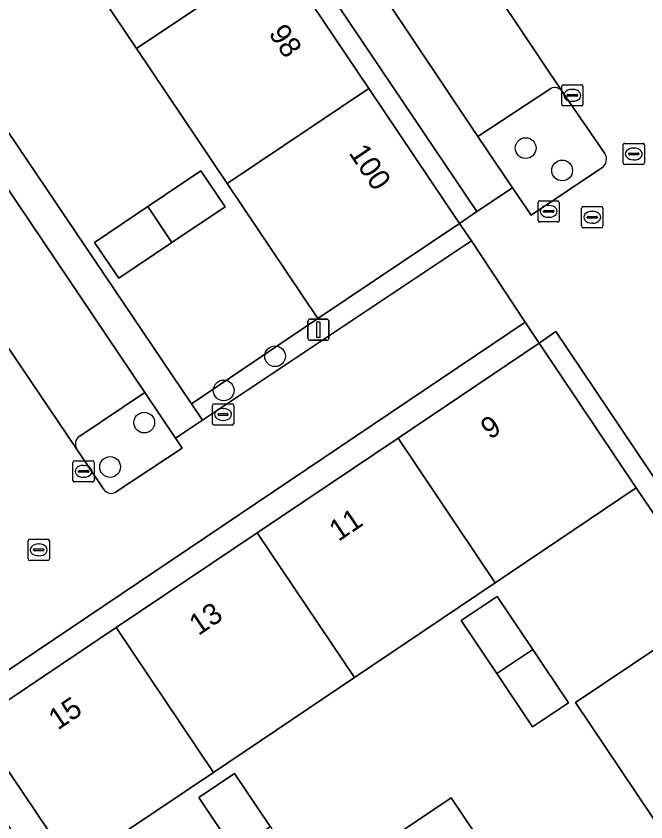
# Model space of a CAD drawing. Extents: x 158793 to 159888, y 384317 to 385256.
# Drawn here: x 159163.32 to 159193.03, y 384676.36 to 384714.36 of the extents above; entities that cross this region are included whole.
import ezdxf

# ---------------------------------------------------------------- set-up
doc = ezdxf.new("R2010")
doc.units = 0
for name, color, linetype in [('IMGEO_Boom', 7, 'Continuous'), ('IMGEO_Erf', 7, 'Continuous'), ('IMGEO_Groenvoorziening', 7, 'Continuous'), ('IMGEO_Kolk', 7, 'Continuous'), ('IMGEO_Lichtmast', 7, 'Continuous'), ('IMGEO_Pand', 7, 'Continuous'), ('IMGEO_Pand_nummerreeks', 7, 'Continuous'), ('IMGEO_Parkeervlak_open', 7, 'Continuous'), ('IMGEO_Rijbaan_lokaal_open', 7, 'Continuous'), ('IMGEO_Rioolput', 7, 'Continuous'), ('IMGEO_Voetpad_open', 7, 'Continuous')]:
    doc.layers.add(name, color=color, linetype=linetype)

msp = doc.modelspace()

# ---------------------------------------------------------------- linework, layer by layer
at = {"layer": 'IMGEO_Boom'}
for centre in [(159187.362, 384708.132), (159189.081, 384707.078), (159175.538, 384698.317), (159173.114, 384696.707), (159169.366, 384695.189), (159167.756, 384693.097)]:
    msp.add_circle(centre, 0.489, dxfattribs=at)
at = {"layer": 'IMGEO_Erf'}
for points in [[(159164.723, 384719.197), (159164.251, 384719.9), (159163.672, 384719.511), (159164.815, 384717.819), (159162.313, 384716.128), (159159.812, 384714.438), (159158.667, 384716.129), (159161.17, 384717.82), (159161.785, 384718.235), (159157.975, 384723.906), (159160.445, 384725.565), (159167.127, 384730.05), (159166.346, 384731.204), (159163.323, 384735.672), (159156.667, 384731.204), (159150.027, 384726.748), (159143.387, 384722.291), (159136.749, 384717.836), (159140.81, 384711.835), (159154.677, 384721.14), (159171.594, 384696.072), (159177.554, 384700.097), (159173.277, 384706.463), (159169, 384712.83)], [(159169.534, 384705.373), (159172.043, 384707.06), (159173.182, 384705.366), (159170.673, 384703.679), (159168.174, 384701.998), (159167.025, 384703.685)], [(159193.99, 384675.621), (159189.711, 384681.984), (159196.396, 384686.477), (159192.579, 384692.111), (159185.929, 384687.638), (159179.282, 384683.167), (159172.635, 384678.697), (159166.005, 384674.237), (159170.09, 384668.243), (159183.846, 384677.493), (159200.696, 384652.438), (159206.826, 384656.531), (159202.548, 384662.893), (159198.269, 384669.257)], [(159187.69, 384680.84), (159186.007, 384683.351), (159184.324, 384685.861), (159186.018, 384686.997), (159187.701, 384684.486), (159189.384, 384681.976)], [(159176.993, 384673.63), (159175.3, 384672.493), (159173.617, 384675.003), (159171.935, 384677.512), (159173.629, 384678.648), (159175.311, 384676.139)]]:
    msp.add_lwpolyline(points, close=True, dxfattribs=at)
at = {"layer": 'IMGEO_Groenvoorziening'}
for points in [[(159188.546, 384710.943), (159185.102, 384708.673), (159186.737, 384706.266), (159187.621, 384704.965), (159190.961, 384707.208)], [(159191.102, 384707.878), (159189.084, 384710.807)], [(159170.84, 384694.46), (159169.398, 384696.609), (159166.326, 384694.555)], [(159168.011, 384691.91), (159171.159, 384693.985), (159170.84, 384694.46)], [(159166.169, 384693.96), (159167.457, 384692.036)]]:
    msp.add_lwpolyline(points, dxfattribs=at)
msp.add_lwpolyline([(159184.232, 384704.582), (159177.554, 384700.097), (159171.594, 384696.072), (159172.11, 384695.307), (159184.8, 384703.767)], close=True, dxfattribs=at)
for centre, radius, start, end in [((159188.735, 384710.558), 0.429, 35.4701, 116.1569), ((159190.676, 384707.618), 0.499, 304.7906, 31.4407), ((159166.57, 384694.172), 0.454, 122.5654, 207.8716), ((159167.802, 384692.272), 0.418, 214.3318, 300.0418)]:
    msp.add_arc(centre, radius, start, end, dxfattribs=at)
at = {"layer": 'IMGEO_Kolk'}
for p, q in [((159189.061, 384710.194), (159189.061, 384711.046)), ((159189.136, 384711.12), (159189.988, 384711.12)), ((159189.549, 384710.9), (159189.574, 384710.9)), ((159190.062, 384711.046), (159190.062, 384710.194)), ((159189.32, 384710.614), (159189.32, 384710.626)), ((159189.758, 384710.577), (159189.36, 384710.577)), ((159189.363, 384710.663), (159189.761, 384710.663)), ((159189.804, 384710.626), (159189.804, 384710.614)), ((159189.988, 384710.12), (159189.136, 384710.12)), ((159189.572, 384710.34), (159189.547, 384710.34)), ((159172.586, 384695.147), (159172.586, 384695.999)), ((159172.661, 384696.073), (159173.513, 384696.073)), ((159173.587, 384695.999), (159173.587, 384695.147)), ((159172.888, 384695.616), (159173.286, 384695.616)), ((159173.074, 384695.853), (159173.099, 384695.853)), ((159172.845, 384695.567), (159172.845, 384695.579)), ((159173.283, 384695.53), (159172.885, 384695.53)), ((159173.097, 384695.293), (159173.072, 384695.293)), ((159173.329, 384695.579), (159173.329, 384695.567)), ((159173.513, 384695.073), (159172.661, 384695.073)), ((159166.079, 384693.389), (159166.931, 384693.389)), ((159166.004, 384692.463), (159166.004, 384693.315)), ((159166.492, 384693.169), (159166.517, 384693.169)), ((159167.005, 384693.315), (159167.005, 384692.463)), ((159166.263, 384692.883), (159166.263, 384692.895)), ((159166.701, 384692.846), (159166.303, 384692.846)), ((159166.306, 384692.932), (159166.704, 384692.932)), ((159166.515, 384692.609), (159166.49, 384692.609)), ((159166.747, 384692.895), (159166.747, 384692.883)), ((159166.931, 384692.389), (159166.079, 384692.389))]:
    msp.add_line(p, q, dxfattribs=at)
for points in [[(159189.061, 384710.194), (159189.061, 384711.046)], [(159189.136, 384711.12), (159189.988, 384711.12)], [(159190.062, 384711.046), (159190.062, 384710.194)], [(159189.988, 384710.12), (159189.136, 384710.12)], [(159172.586, 384695.147), (159172.586, 384695.999)], [(159172.661, 384696.073), (159173.513, 384696.073)], [(159173.587, 384695.999), (159173.587, 384695.147)], [(159173.513, 384695.073), (159172.661, 384695.073)], [(159166.079, 384693.389), (159166.931, 384693.389)], [(159166.004, 384692.463), (159166.004, 384693.315)], [(159167.005, 384693.315), (159167.005, 384692.463)], [(159166.931, 384692.389), (159166.079, 384692.389)]]:
    msp.add_lwpolyline(points, dxfattribs=at)
for centre, radius, start, end in [((159189.138, 384711.044), 0.0765, 91.552, 178.448), ((159189.138, 384711.044), 0.0765, 91.552, 178.448), ((159189.986, 384711.044), 0.0765, 1.552, 88.448), ((159189.986, 384711.044), 0.0765, 1.552, 88.448), ((159189.36, 384710.623), 0.0403, 85.8775, 175.7526), ((159189.357, 384710.613), 0.0366, 178.938, 274.7102), ((159189.761, 384710.62), 0.043, 264.8664, 352.4533), ((159189.765, 384710.625), 0.0386, 1.7309, 96.639), ((159189.138, 384710.196), 0.0765, 181.552, 268.448), ((159189.138, 384710.196), 0.0765, 181.552, 268.448), ((159189.986, 384710.196), 0.0765, 271.552, 358.448), ((159189.986, 384710.196), 0.0765, 271.552, 358.448), ((159172.663, 384695.997), 0.0765, 91.552, 178.448), ((159172.663, 384695.997), 0.0765, 91.552, 178.448), ((159173.511, 384695.997), 0.0765, 1.552, 88.448), ((159173.511, 384695.997), 0.0765, 1.552, 88.448), ((159172.885, 384695.576), 0.0403, 85.8775, 175.7526), ((159173.29, 384695.578), 0.0386, 1.7309, 96.639), ((159172.882, 384695.566), 0.0366, 178.938, 274.7102), ((159173.286, 384695.573), 0.043, 264.8664, 352.4533), ((159172.663, 384695.149), 0.0765, 181.552, 268.448), ((159172.663, 384695.149), 0.0765, 181.552, 268.448), ((159173.511, 384695.149), 0.0765, 271.552, 358.448), ((159173.511, 384695.149), 0.0765, 271.552, 358.448), ((159166.081, 384693.313), 0.0765, 91.552, 178.448), ((159166.081, 384693.313), 0.0765, 91.552, 178.448), ((159166.929, 384693.313), 0.0765, 1.552, 88.448), ((159166.929, 384693.313), 0.0765, 1.552, 88.448), ((159166.303, 384692.892), 0.0403, 85.8775, 175.7526), ((159166.3, 384692.882), 0.0366, 178.938, 274.7102), ((159166.704, 384692.889), 0.043, 264.8664, 352.4533), ((159166.708, 384692.894), 0.0386, 1.7309, 96.639), ((159166.081, 384692.465), 0.0765, 181.552, 268.448), ((159166.081, 384692.465), 0.0765, 181.552, 268.448), ((159166.929, 384692.465), 0.0765, 271.552, 358.448), ((159166.929, 384692.465), 0.0765, 271.552, 358.448)]:
    msp.add_arc(centre, radius, start, end, dxfattribs=at)
for centre, major_axis, ratio, start_param, end_param in [((159189.548, 384710.62), (-0.387, 0.002), 0.722429, 4.712389, 7.853982), ((159189.573, 384710.62), (-0.39, 0.002), 0.717154, 1.570796, 4.712389), ((159173.073, 384695.573), (-0.387, 0.002), 0.722429, 4.712389, 7.853982), ((159173.098, 384695.573), (-0.39, 0.002), 0.717154, 1.570796, 4.712389), ((159166.491, 384692.889), (-0.387, 0.002), 0.722429, 4.712389, 7.853982), ((159166.516, 384692.889), (-0.39, 0.002), 0.717154, 1.570796, 4.712389)]:
    msp.add_ellipse(centre, major_axis=major_axis, ratio=ratio, start_param=start_param, end_param=end_param, dxfattribs=at)
at = {"layer": 'IMGEO_Lichtmast'}
for p, q in [((159177.088, 384699.17), (159177.088, 384699.97)), ((159177.088, 384699.97), (159177.088, 384699.17)), ((159177.188, 384700.07), (159177.978, 384700.07)), ((159177.978, 384700.07), (159177.188, 384700.07)), ((159178.078, 384699.97), (159178.078, 384699.17)), ((159178.078, 384699.17), (159178.078, 384699.97)), ((159177.978, 384699.07), (159177.188, 384699.07)), ((159177.188, 384699.07), (159177.978, 384699.07))]:
    msp.add_line(p, q, dxfattribs=at)
msp.add_lwpolyline([(159177.508, 384699.945), (159177.658, 384699.945), (159177.658, 384699.195), (159177.508, 384699.195), (159177.508, 384699.945)], dxfattribs=at)
for centre, start, end in [((159177.188, 384699.97), 90, 180), ((159177.188, 384699.97), 90, 180), ((159177.978, 384699.97), 0, 90), ((159177.978, 384699.97), 360, 90), ((159177.188, 384699.17), 180, 270), ((159177.188, 384699.17), 180, 270), ((159177.978, 384699.17), 270, 0), ((159177.978, 384699.17), 270, 0)]:
    msp.add_arc(centre, 0.1, start, end, dxfattribs=at)
at = {"layer": 'IMGEO_Pand'}
for points in [[(159171.403, 384723.683), (159164.723, 384719.197), (159169, 384712.83), (159175.68, 384717.316)], [(159175.68, 384717.316), (159169, 384712.83), (159173.277, 384706.463), (159179.956, 384710.949)], [(159179.956, 384710.949), (159173.277, 384706.463), (159177.554, 384700.097), (159184.232, 384704.582)], [(159172.043, 384707.06), (159169.534, 384705.373), (159170.673, 384703.679), (159173.182, 384705.366)], [(159170.673, 384703.679), (159169.534, 384705.373), (159167.025, 384703.685), (159168.174, 384701.998)], [(159187.994, 384698.93), (159181.345, 384694.463), (159185.929, 384687.638), (159192.579, 384692.111)], [(159181.345, 384694.463), (159174.695, 384689.996), (159179.282, 384683.167), (159185.929, 384687.638)], [(159174.695, 384689.996), (159168.046, 384685.528), (159172.635, 384678.697), (159179.282, 384683.167)], [(159186.018, 384686.997), (159184.324, 384685.861), (159186.007, 384683.351), (159187.701, 384684.486)], [(159196.396, 384686.477), (159189.711, 384681.984), (159193.99, 384675.621), (159200.673, 384680.112)], [(159168.046, 384685.528), (159161.396, 384681.061), (159166.005, 384674.237), (159172.635, 384678.697)], [(159187.701, 384684.486), (159186.007, 384683.351), (159187.69, 384680.84), (159189.384, 384681.976)], [(159173.629, 384678.648), (159171.935, 384677.512), (159173.617, 384675.003), (159175.311, 384676.139)]]:
    msp.add_lwpolyline(points, close=True, dxfattribs=at)
at = {"layer": 'IMGEO_Parkeervlak_open'}
for points in [[(159189.084, 384710.807), (159184.227, 384718.063)], [(159184.054, 384717.448), (159180.723, 384715.249), (159185.102, 384708.673), (159188.546, 384710.943)], [(159166.326, 384694.555), (159169.398, 384696.609), (159162.175, 384707.317)], [(159158.476, 384705.314), (159166.169, 384693.96)]]:
    msp.add_lwpolyline(points, dxfattribs=at)
for centre, radius, start, end in [((159188.735, 384710.558), 0.429, 35.4701, 116.1569), ((159166.57, 384694.172), 0.454, 122.5654, 207.8716)]:
    msp.add_arc(centre, radius, start, end, dxfattribs=at)
at = {"layer": 'IMGEO_Rijbaan_lokaal_open'}
for points in [[(159164.738, 384747.122), (159168.34, 384741.735), (159173.167, 384734.521), (159173.211, 384734.455), (159173.626, 384733.858), (159178.511, 384726.564), (159178.931, 384725.933), (159183.819, 384718.67), (159184.227, 384718.063), (159189.084, 384710.807), (159191.102, 384707.878)], [(159190.961, 384707.208), (159187.621, 384704.965), (159186.737, 384706.266), (159185.062, 384705.14), (159184.232, 384704.582), (159184.8, 384703.767), (159187.338, 384699.918), (159187.994, 384698.93), (159188.783, 384699.493), (159214.301, 384661.55)], [(159167.457, 384692.036), (159166.169, 384693.96), (159158.476, 384705.314)], [(159161.494, 384687.533), (159158.406, 384685.425), (159158.127, 384685.847), (159156.889, 384685.009), (159149.027, 384679.686), (159147.747, 384678.819), (159144.25, 384676.451), (159143.234, 384675.735), (159145.743, 384671.966), (159146.794, 384672.665), (159150.917, 384675.437), (159152.18, 384676.285), (159159.55, 384681.239), (159187.338, 384699.918), (159184.8, 384703.767), (159172.11, 384695.307), (159170.84, 384694.46), (159171.159, 384693.985), (159168.011, 384691.91)]]:
    msp.add_lwpolyline(points, dxfattribs=at)
for centre, radius, start, end in [((159190.676, 384707.618), 0.499, 304.7906, 31.4407), ((159167.802, 384692.272), 0.418, 214.3318, 300.0418)]:
    msp.add_arc(centre, radius, start, end, dxfattribs=at)
at = {"layer": 'IMGEO_Rioolput'}
for p, q in [((159191.96, 384707.432), (159191.96, 384708.284)), ((159192.035, 384708.358), (159192.887, 384708.358)), ((159192.961, 384708.284), (159192.961, 384707.432)), ((159192.219, 384707.852), (159192.219, 384707.864)), ((159192.657, 384707.815), (159192.259, 384707.815)), ((159192.262, 384707.901), (159192.66, 384707.901)), ((159192.448, 384708.138), (159192.473, 384708.138)), ((159192.703, 384707.864), (159192.703, 384707.852)), ((159192.471, 384707.578), (159192.446, 384707.578)), ((159192.887, 384707.358), (159192.035, 384707.358)), ((159187.944, 384704.723), (159187.944, 384705.575)), ((159188.019, 384705.649), (159188.871, 384705.649)), ((159188.945, 384705.575), (159188.945, 384704.723)), ((159188.203, 384705.143), (159188.203, 384705.155)), ((159188.641, 384705.106), (159188.243, 384705.106)), ((159188.246, 384705.192), (159188.644, 384705.192)), ((159188.432, 384705.429), (159188.457, 384705.429)), ((159188.687, 384705.155), (159188.687, 384705.143)), ((159190.002, 384704.446), (159190.002, 384705.298)), ((159190.077, 384705.372), (159190.929, 384705.372)), ((159190.49, 384705.152), (159190.515, 384705.152)), ((159191.003, 384705.298), (159191.003, 384704.446)), ((159188.455, 384704.869), (159188.43, 384704.869)), ((159190.261, 384704.866), (159190.261, 384704.878)), ((159190.699, 384704.829), (159190.301, 384704.829)), ((159190.304, 384704.915), (159190.702, 384704.915)), ((159190.745, 384704.878), (159190.745, 384704.866)), ((159188.871, 384704.649), (159188.019, 384704.649)), ((159190.929, 384704.372), (159190.077, 384704.372)), ((159190.513, 384704.592), (159190.488, 384704.592)), ((159163.889, 384688.762), (159163.889, 384689.614)), ((159163.964, 384689.688), (159164.816, 384689.688)), ((159164.89, 384689.614), (159164.89, 384688.762)), ((159164.148, 384689.182), (159164.148, 384689.194)), ((159164.586, 384689.145), (159164.188, 384689.145)), ((159164.191, 384689.231), (159164.589, 384689.231)), ((159164.377, 384689.468), (159164.402, 384689.468)), ((159164.632, 384689.194), (159164.632, 384689.182)), ((159164.4, 384688.908), (159164.375, 384688.908)), ((159164.816, 384688.688), (159163.964, 384688.688))]:
    msp.add_line(p, q, dxfattribs=at)
for points in [[(159191.96, 384707.432), (159191.96, 384708.284)], [(159192.035, 384708.358), (159192.887, 384708.358)], [(159192.961, 384708.284), (159192.961, 384707.432)], [(159192.887, 384707.358), (159192.035, 384707.358)], [(159187.944, 384704.723), (159187.944, 384705.575)], [(159188.019, 384705.649), (159188.871, 384705.649)], [(159188.945, 384705.575), (159188.945, 384704.723)], [(159190.002, 384704.446), (159190.002, 384705.298)], [(159190.077, 384705.372), (159190.929, 384705.372)], [(159191.003, 384705.298), (159191.003, 384704.446)], [(159188.871, 384704.649), (159188.019, 384704.649)], [(159190.929, 384704.372), (159190.077, 384704.372)], [(159163.889, 384688.762), (159163.889, 384689.614)], [(159163.964, 384689.688), (159164.816, 384689.688)], [(159164.89, 384689.614), (159164.89, 384688.762)], [(159164.816, 384688.688), (159163.964, 384688.688)]]:
    msp.add_lwpolyline(points, dxfattribs=at)
for centre, radius, start, end in [((159192.037, 384708.282), 0.0765, 91.552, 178.448), ((159192.037, 384708.282), 0.0765, 91.552, 178.448), ((159192.885, 384708.282), 0.0765, 1.552, 88.448), ((159192.885, 384708.282), 0.0765, 1.552, 88.448), ((159192.259, 384707.861), 0.0403, 85.8775, 175.7526), ((159192.256, 384707.851), 0.0366, 178.938, 274.7102), ((159192.66, 384707.858), 0.043, 264.8664, 352.4533), ((159192.664, 384707.863), 0.0386, 1.7309, 96.639), ((159192.037, 384707.434), 0.0765, 181.552, 268.448), ((159192.037, 384707.434), 0.0765, 181.552, 268.448), ((159192.885, 384707.434), 0.0765, 271.552, 358.448), ((159192.885, 384707.434), 0.0765, 271.552, 358.448), ((159188.021, 384705.573), 0.0765, 91.552, 178.448), ((159188.021, 384705.573), 0.0765, 91.552, 178.448), ((159188.869, 384705.573), 0.0765, 1.552, 88.448), ((159188.869, 384705.573), 0.0765, 1.552, 88.448), ((159188.243, 384705.152), 0.0403, 85.8775, 175.7526), ((159188.24, 384705.142), 0.0366, 178.938, 274.7102), ((159188.644, 384705.149), 0.043, 264.8664, 352.4533), ((159188.648, 384705.154), 0.0386, 1.7309, 96.639), ((159190.079, 384705.296), 0.0765, 91.552, 178.448), ((159190.079, 384705.296), 0.0765, 91.552, 178.448), ((159190.927, 384705.296), 0.0765, 1.552, 88.448), ((159190.927, 384705.296), 0.0765, 1.552, 88.448), ((159188.021, 384704.725), 0.0765, 181.552, 268.448), ((159188.021, 384704.725), 0.0765, 181.552, 268.448), ((159188.869, 384704.725), 0.0765, 271.552, 358.448), ((159188.869, 384704.725), 0.0765, 271.552, 358.448), ((159190.301, 384704.875), 0.0403, 85.8775, 175.7526), ((159190.298, 384704.865), 0.0366, 178.938, 274.7102), ((159190.702, 384704.872), 0.043, 264.8664, 352.4533), ((159190.706, 384704.877), 0.0386, 1.7309, 96.639), ((159190.079, 384704.448), 0.0765, 181.552, 268.448), ((159190.079, 384704.448), 0.0765, 181.552, 268.448), ((159190.927, 384704.448), 0.0765, 271.552, 358.448), ((159190.927, 384704.448), 0.0765, 271.552, 358.448), ((159163.966, 384689.612), 0.0765, 91.552, 178.448), ((159163.966, 384689.612), 0.0765, 91.552, 178.448), ((159164.814, 384689.612), 0.0765, 1.552, 88.448), ((159164.814, 384689.612), 0.0765, 1.552, 88.448), ((159164.188, 384689.191), 0.0403, 85.8775, 175.7526), ((159164.185, 384689.181), 0.0366, 178.938, 274.7102), ((159164.589, 384689.188), 0.043, 264.8664, 352.4533), ((159164.593, 384689.193), 0.0386, 1.7309, 96.639), ((159163.966, 384688.764), 0.0765, 181.552, 268.448), ((159163.966, 384688.764), 0.0765, 181.552, 268.448), ((159164.814, 384688.764), 0.0765, 271.552, 358.448), ((159164.814, 384688.764), 0.0765, 271.552, 358.448)]:
    msp.add_arc(centre, radius, start, end, dxfattribs=at)
for centre, major_axis, ratio, start_param, end_param in [((159192.447, 384707.858), (-0.387, 0.002), 0.722429, 4.712389, 7.853982), ((159192.472, 384707.858), (-0.39, 0.002), 0.717154, 1.570796, 4.712389), ((159188.431, 384705.149), (-0.387, 0.002), 0.722429, 4.712389, 7.853982), ((159188.456, 384705.149), (-0.39, 0.002), 0.717154, 1.570796, 4.712389), ((159190.489, 384704.872), (-0.387, 0.002), 0.722429, 4.712389, 7.853982), ((159190.514, 384704.872), (-0.39, 0.002), 0.717154, 1.570796, 4.712389), ((159164.376, 384689.188), (-0.387, 0.002), 0.722429, 4.712389, 7.853982), ((159164.401, 384689.188), (-0.39, 0.002), 0.717154, 1.570796, 4.712389)]:
    msp.add_ellipse(centre, major_axis=major_axis, ratio=ratio, start_param=start_param, end_param=end_param, dxfattribs=at)
at = {"layer": 'IMGEO_Voetpad_open'}
for points in [[(159170.086, 384731.06), (159169.234, 384732.346), (159164.772, 384738.944), (159161.266, 384744.171), (159160.747, 384744.93), (159158.178, 384743.275), (159158.681, 384742.534), (159159.502, 384743.053), (159161.79, 384739.659), (159162.623, 384738.423), (159167.124, 384731.747), (159185.062, 384705.14), (159186.737, 384706.266), (159185.102, 384708.673), (159180.723, 384715.249), (159179.836, 384716.544), (159175.399, 384723.14), (159174.516, 384724.454)], [(159167.124, 384731.747), (159166.346, 384731.204), (159167.127, 384730.05), (159171.403, 384723.683), (159175.68, 384717.316), (159179.956, 384710.949), (159184.232, 384704.582), (159185.062, 384705.14)], [(159188.783, 384699.493), (159187.994, 384698.93), (159192.579, 384692.111), (159196.396, 384686.477), (159200.673, 384680.112), (159204.95, 384673.746), (159209.227, 384667.381), (159213.504, 384661.015), (159214.301, 384661.55)]]:
    msp.add_lwpolyline(points, close=True, dxfattribs=at)
for points in [[(159155.283, 384717.474), (159161.121, 384708.865), (159162.175, 384707.317), (159169.398, 384696.609), (159170.84, 384694.46), (159172.11, 384695.307), (159171.594, 384696.072), (159154.677, 384721.14), (159140.81, 384711.835), (159136.749, 384717.836)], [(159166.005, 384674.237), (159161.396, 384681.061), (159168.046, 384685.528), (159174.695, 384689.996), (159181.345, 384694.463), (159187.994, 384698.93), (159187.338, 384699.918), (159159.55, 384681.239), (159160.216, 384680.233), (159185.666, 384642.429)], [(159200.696, 384652.438), (159183.846, 384677.493), (159170.09, 384668.243)]]:
    msp.add_lwpolyline(points, dxfattribs=at)

# ---------------------------------------------------------------- texts
at = {"layer": 'IMGEO_Pand_nummerreeks'}
for s, rotation, p in [('98', 303.8845, (159175.205, 384713.539)), ('100', 303.8845, (159178.992, 384707.901)), ('9', 33.8962, (159185.675, 384694.361)), ('11', 33.8962, (159178.526, 384689.557)), ('13', 33.8962, (159171.921, 384685.12)), ('15', 33.8962, (159165.285, 384680.662))]:
    msp.add_text(s, height=1, rotation=rotation, dxfattribs=at).set_placement(p)

doc.saveas('drawing.dxf')
